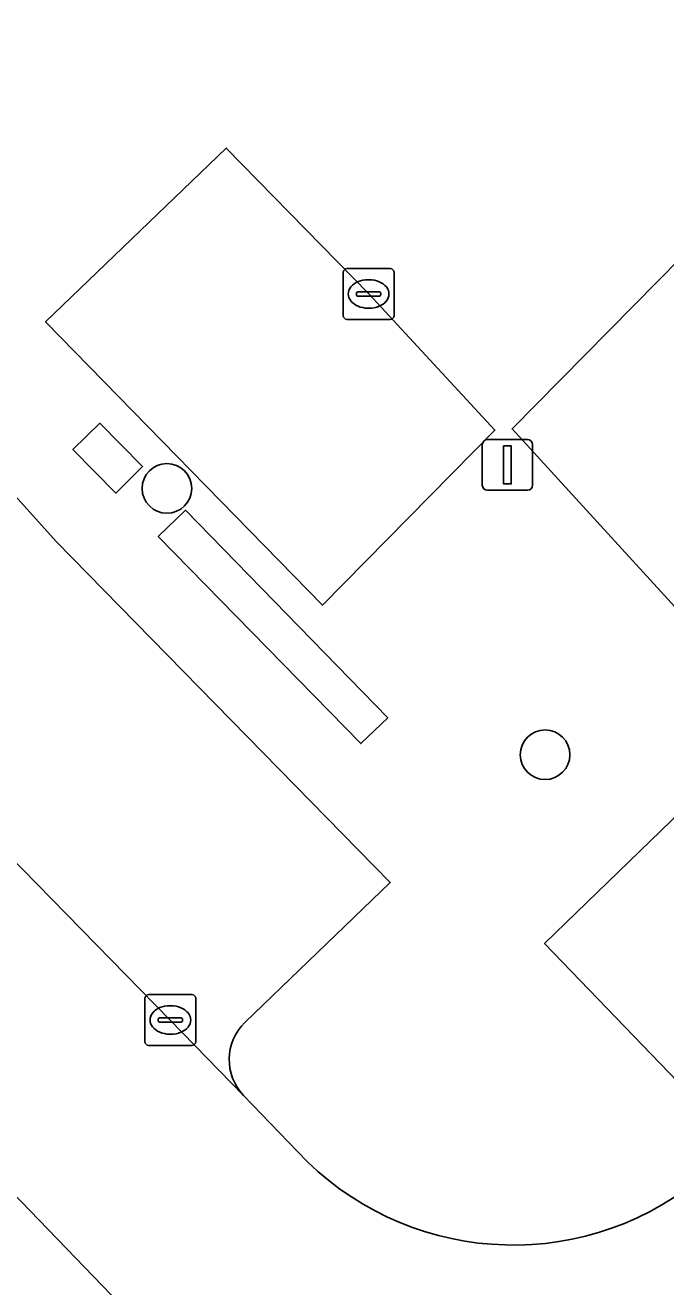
# Model space of a CAD drawing. Extents: x 162879 to 165540, y 384011 to 385181.
# Drawn here: x 163894.44 to 163907.06, y 384275.54 to 384300.4 of the extents above; entities that cross this region are included whole.
import ezdxf

# ---------------------------------------------------------------- set-up
doc = ezdxf.new("R2010")
doc.units = 0
for name, color, linetype in [('IMGEO_Boom', 7, 'Continuous'), ('IMGEO_Groenvoorziening', 7, 'Continuous'), ('IMGEO_Haag', 7, 'Continuous'), ('IMGEO_Kolk', 7, 'Continuous'), ('IMGEO_Lichtmast', 7, 'Continuous'), ('IMGEO_Parkeervlak_open', 7, 'Continuous'), ('IMGEO_Rijbaan_lokaal_gesloten', 7, 'Continuous'), ('IMGEO_Voetpad_open', 7, 'Continuous')]:
    doc.layers.add(name, color=color, linetype=linetype)

msp = doc.modelspace()

# ---------------------------------------------------------------- linework, layer by layer
at = {"layer": 'IMGEO_Boom'}
for centre in [(163897.234, 384291.273), (163904.685, 384286.026)]:
    msp.add_circle(centre, 0.489, dxfattribs=at)
at = {"layer": 'IMGEO_Groenvoorziening'}
for points in [[(163896.227, 384291.182), (163896.754, 384291.705), (163895.914, 384292.558), (163895.383, 384292.038)], [(163901.052, 384286.246), (163901.585, 384286.752), (163897.599, 384290.845), (163897.065, 384290.323)]]:
    msp.add_lwpolyline(points, close=True, dxfattribs=at)
at = {"layer": 'IMGEO_Haag'}
for points in [[(163896.227, 384291.182), (163896.754, 384291.705), (163895.914, 384292.558), (163895.383, 384292.038)], [(163901.052, 384286.246), (163901.585, 384286.752), (163897.599, 384290.845), (163897.065, 384290.323)]]:
    msp.add_lwpolyline(points, close=True, dxfattribs=at)
at = {"layer": 'IMGEO_Kolk'}
for p, q in [((163900.707, 384294.679), (163900.707, 384295.531)), ((163900.782, 384295.605), (163901.634, 384295.605)), ((163901.708, 384295.531), (163901.708, 384294.679)), ((163901.195, 384295.385), (163901.22, 384295.385)), ((163900.966, 384295.099), (163900.966, 384295.111)), ((163901.404, 384295.062), (163901.006, 384295.062)), ((163901.009, 384295.148), (163901.407, 384295.148)), ((163901.45, 384295.111), (163901.45, 384295.099)), ((163901.218, 384294.825), (163901.193, 384294.825)), ((163901.634, 384294.605), (163900.782, 384294.605)), ((163896.801, 384280.374), (163896.801, 384281.226)), ((163896.876, 384281.3), (163897.728, 384281.3)), ((163897.802, 384281.226), (163897.802, 384280.374)), ((163897.289, 384281.08), (163897.314, 384281.08)), ((163897.06, 384280.794), (163897.06, 384280.806)), ((163897.498, 384280.757), (163897.1, 384280.757)), ((163897.103, 384280.843), (163897.501, 384280.843)), ((163897.544, 384280.806), (163897.544, 384280.794)), ((163897.312, 384280.52), (163897.287, 384280.52)), ((163897.728, 384280.3), (163896.876, 384280.3))]:
    msp.add_line(p, q, dxfattribs=at)
for points in [[(163900.707, 384294.679), (163900.707, 384295.531)], [(163900.782, 384295.605), (163901.634, 384295.605)], [(163901.708, 384295.531), (163901.708, 384294.679)], [(163901.634, 384294.605), (163900.782, 384294.605)], [(163896.801, 384280.374), (163896.801, 384281.226)], [(163896.876, 384281.3), (163897.728, 384281.3)], [(163897.802, 384281.226), (163897.802, 384280.374)], [(163897.728, 384280.3), (163896.876, 384280.3)]]:
    msp.add_lwpolyline(points, dxfattribs=at)
for centre, radius, start, end in [((163900.784, 384295.529), 0.0765, 91.552, 178.448), ((163900.784, 384295.529), 0.0765, 91.552, 178.448), ((163901.632, 384295.529), 0.0765, 1.552, 88.448), ((163901.632, 384295.529), 0.0765, 1.552, 88.448), ((163901.006, 384295.108), 0.0403, 85.8775, 175.7526), ((163901.003, 384295.098), 0.0366, 178.938, 274.7102), ((163901.407, 384295.105), 0.043, 264.8664, 352.4533), ((163901.411, 384295.11), 0.0386, 1.7309, 96.639), ((163900.784, 384294.681), 0.0765, 181.552, 268.448), ((163900.784, 384294.681), 0.0765, 181.552, 268.448), ((163901.632, 384294.681), 0.0765, 271.552, 358.448), ((163901.632, 384294.681), 0.0765, 271.552, 358.448), ((163896.878, 384281.224), 0.0765, 91.552, 178.448), ((163896.878, 384281.224), 0.0765, 91.552, 178.448), ((163897.726, 384281.224), 0.0765, 1.552, 88.448), ((163897.726, 384281.224), 0.0765, 1.552, 88.448), ((163897.1, 384280.803), 0.0403, 85.8775, 175.7526), ((163897.097, 384280.793), 0.0366, 178.938, 274.7102), ((163897.501, 384280.8), 0.043, 264.8664, 352.4533), ((163897.505, 384280.805), 0.0386, 1.7309, 96.639), ((163896.878, 384280.376), 0.0765, 181.552, 268.448), ((163896.878, 384280.376), 0.0765, 181.552, 268.448), ((163897.726, 384280.376), 0.0765, 271.552, 358.448), ((163897.726, 384280.376), 0.0765, 271.552, 358.448)]:
    msp.add_arc(centre, radius, start, end, dxfattribs=at)
for centre, major_axis, ratio, start_param, end_param in [((163901.194, 384295.105), (-0.387, 0.002), 0.722429, 4.712389, 7.853982), ((163901.219, 384295.105), (-0.39, 0.002), 0.717154, 1.570796, 4.712389), ((163897.288, 384280.8), (-0.387, 0.002), 0.722429, 4.712389, 7.853982), ((163897.313, 384280.8), (-0.39, 0.002), 0.717154, 1.570796, 4.712389)]:
    msp.add_ellipse(centre, major_axis=major_axis, ratio=ratio, start_param=start_param, end_param=end_param, dxfattribs=at)
at = {"layer": 'IMGEO_Lichtmast'}
for p, q in [((163903.447, 384291.336), (163903.447, 384292.136)), ((163903.447, 384292.136), (163903.447, 384291.336)), ((163903.547, 384292.236), (163904.337, 384292.236)), ((163904.337, 384292.236), (163903.547, 384292.236)), ((163904.437, 384292.136), (163904.437, 384291.336)), ((163904.437, 384291.336), (163904.437, 384292.136)), ((163904.337, 384291.236), (163903.547, 384291.236)), ((163903.547, 384291.236), (163904.337, 384291.236))]:
    msp.add_line(p, q, dxfattribs=at)
msp.add_lwpolyline([(163903.867, 384292.111), (163904.017, 384292.111), (163904.017, 384291.361), (163903.867, 384291.361), (163903.867, 384292.111)], dxfattribs=at)
for centre, start, end in [((163903.547, 384292.136), 90, 180), ((163903.547, 384292.136), 90, 180), ((163904.337, 384292.136), 0, 90), ((163904.337, 384292.136), 360, 90), ((163903.547, 384291.336), 180, 270), ((163903.547, 384291.336), 180, 270), ((163904.337, 384291.336), 270, 0), ((163904.337, 384291.336), 270, 0)]:
    msp.add_arc(centre, 0.1, start, end, dxfattribs=at)
at = {"layer": 'IMGEO_Parkeervlak_open'}
for points in [[(163907.313, 384288.863), (163916.308, 384297.571), (163912.82, 384301.15), (163908.331, 384296.8), (163904.035, 384292.446)], [(163901.209, 384295.106), (163898.402, 384297.98), (163894.844, 384294.556), (163900.3, 384288.974), (163903.696, 384292.424)]]:
    msp.add_lwpolyline(points, close=True, dxfattribs=at)
for points in [[(163922.157, 384292.928), (163919.052, 384296.239), (163904.675, 384282.304), (163907.834, 384279.031)], [(163898.767, 384280.751), (163901.634, 384283.506), (163895.053, 384290.227), (163892.97, 384292.54), (163890.101, 384289.773)], [(163888.687, 384289.866), (163889.454, 384288.953), (163892.052, 384286.156), (163897.301, 384280.799), (163898.746, 384279.314)]]:
    msp.add_lwpolyline(points, dxfattribs=at)
msp.add_arc((163899.482, 384280.022), 1.021, 134.4503, 223.8752, dxfattribs=at)
at = {"layer": 'IMGEO_Rijbaan_lokaal_gesloten'}
for points in [[(163899.806, 384278.207), (163898.746, 384279.314), (163897.301, 384280.799), (163892.052, 384286.156), (163889.454, 384288.953), (163888.687, 384289.866), (163888.596, 384289.977), (163888.505, 384290.088)], [(163884.85, 384287.172), (163885.611, 384286.288), (163888.22, 384283.584), (163892.399, 384279.255), (163900.23, 384271.142), (163903.359, 384267.9), (163903.727, 384267.518), (163912.083, 384275.609), (163924.617, 384287.795), (163925.486, 384288.61)]]:
    msp.add_lwpolyline(points, dxfattribs=at)
msp.add_arc((163904.054, 384282.179), 5.815, 223.0776, 308.5525, dxfattribs=at)
at = {"layer": 'IMGEO_Voetpad_open'}
for points in [[(163878.44, 384311.595), (163882.043, 384313.266), (163888.388, 384299.683), (163888.585, 384299.268), (163889.645, 384299.764), (163893.617, 384293.905), (163892.593, 384292.912), (163892.97, 384292.54), (163895.053, 384290.227), (163901.634, 384283.506), (163898.767, 384280.751)], [(163907.834, 384279.031), (163904.675, 384282.304), (163919.052, 384296.239), (163922.157, 384292.928)], [(163899.118, 384264.928), (163903.137, 384267.681), (163899.988, 384270.921), (163900.23, 384271.142), (163892.399, 384279.255), (163892.135, 384278.994), (163887.94, 384283.319), (163888.22, 384283.584), (163885.611, 384286.288), (163884.85, 384287.172)], [(163898.746, 384279.314), (163899.806, 384278.207)]]:
    msp.add_lwpolyline(points, dxfattribs=at)
for points in [[(163912.82, 384301.15), (163916.308, 384297.571), (163907.313, 384288.863), (163904.035, 384292.446), (163908.331, 384296.8)], [(163901.209, 384295.106), (163903.696, 384292.424), (163900.3, 384288.974), (163894.844, 384294.556), (163898.402, 384297.98)], [(163896.754, 384291.705), (163896.227, 384291.182), (163895.383, 384292.038), (163895.914, 384292.558)], [(163901.585, 384286.752), (163901.052, 384286.246), (163897.065, 384290.323), (163897.599, 384290.845)]]:
    msp.add_lwpolyline(points, close=True, dxfattribs=at)
for centre, radius, start, end in [((163899.482, 384280.022), 1.021, 134.4503, 223.8752), ((163904.054, 384282.179), 5.815, 223.0776, 308.5525)]:
    msp.add_arc(centre, radius, start, end, dxfattribs=at)

doc.saveas('drawing.dxf')
